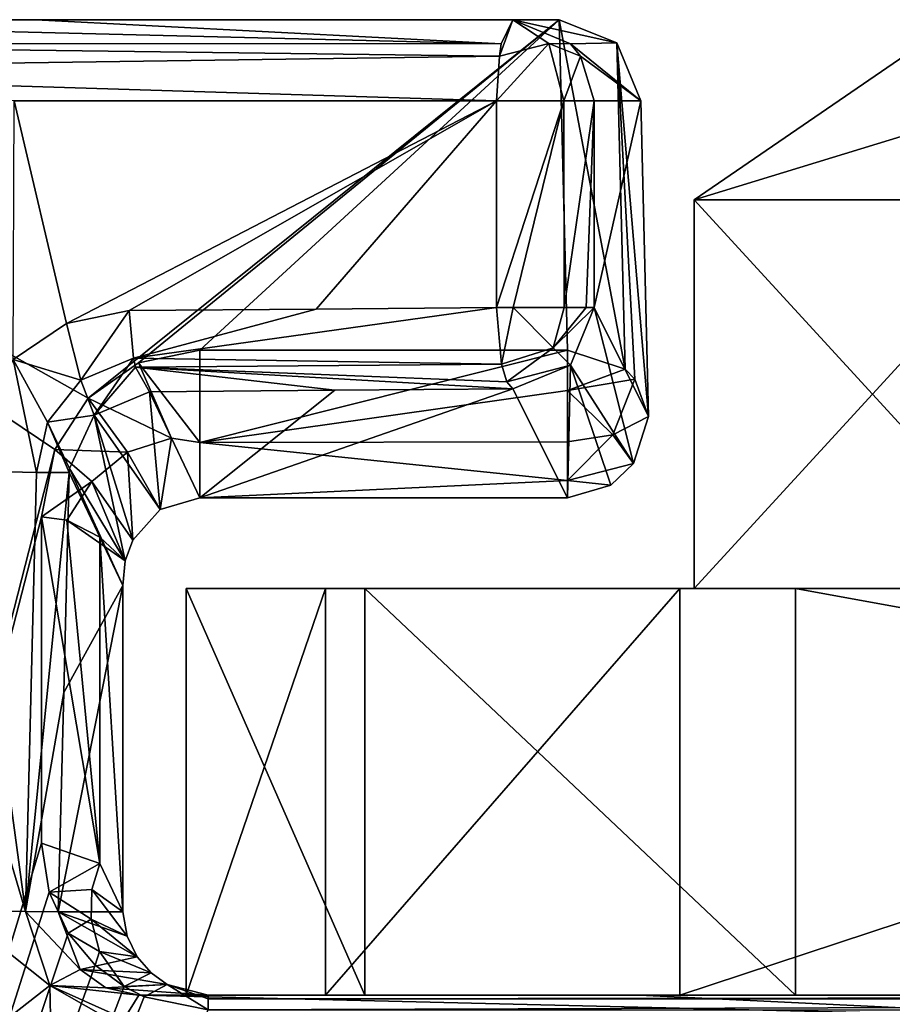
# Model space of a CAD drawing. Header units: millimetres. Extents: x -18.9 to 18.9, y -8.8 to 59.9.
# Tile 445 of 461: x -4.7 to -2.5, y 56.9 to 59.3. Entities that reach past the tile are written whole.
import ezdxf

# ---------------------------------------------------------------- set-up
doc = ezdxf.new("R2010")
doc.units = ezdxf.units.MM
doc.header["$LTSCALE"] = 65.185185
for name, color, linetype in [('1000', 7, 'CONTINUOUS'), ('1001', 7, 'CONTINUOUS'), ('1002', 7, 'CONTINUOUS'), ('1004', 7, 'CONTINUOUS'), ('1005', 7, 'CONTINUOUS'), ('1095', 7, 'CONTINUOUS'), ('1096', 7, 'CONTINUOUS'), ('1100', 7, 'CONTINUOUS'), ('1101', 7, 'CONTINUOUS'), ('1102', 7, 'CONTINUOUS'), ('1104', 7, 'CONTINUOUS'), ('1105', 7, 'CONTINUOUS'), ('1243', 7, 'CONTINUOUS'), ('1279', 7, 'CONTINUOUS'), ('1280', 7, 'CONTINUOUS'), ('833', 7, 'CONTINUOUS'), ('834', 7, 'CONTINUOUS'), ('862', 7, 'CONTINUOUS'), ('865', 7, 'CONTINUOUS'), ('867', 7, 'CONTINUOUS'), ('870', 7, 'CONTINUOUS'), ('906', 7, 'CONTINUOUS'), ('908', 7, 'CONTINUOUS'), ('940', 7, 'CONTINUOUS'), ('978', 7, 'CONTINUOUS'), ('979', 7, 'CONTINUOUS'), ('981', 7, 'CONTINUOUS'), ('982', 7, 'CONTINUOUS'), ('983', 7, 'CONTINUOUS'), ('989', 7, 'CONTINUOUS'), ('990', 7, 'CONTINUOUS'), ('991', 7, 'CONTINUOUS'), ('992', 7, 'CONTINUOUS'), ('993', 7, 'CONTINUOUS'), ('994', 7, 'CONTINUOUS'), ('996', 7, 'CONTINUOUS'), ('997', 7, 'CONTINUOUS')]:
    doc.layers.add(name, color=color, linetype=linetype)

msp = doc.modelspace()

# ---------------------------------------------------------------- linework, layer by layer
at = {"layer": '1000', "color": 7, "linetype": 'Continuous'}
for points in [[(-3.3118, 58.4872, -2.1808), (-3.3118, 58.3879, -2.1062), (-3.1697, 58.4398, -2.2165), (-3.3118, 58.4872, -2.1808)], [(-3.3118, 58.3879, -2.1062), (-3.1453, 58.4154, -2.234), (-3.1697, 58.4398, -2.2165), (-3.3118, 58.3879, -2.1062)], [(-3.1453, 58.4154, -2.234), (-3.3118, 58.3879, -2.1062), (-3.1996, 58.2785, -2.1362), (-3.1453, 58.4154, -2.234)], [(-3.1119, 58.3234, -2.299), (-3.1453, 58.4154, -2.234), (-3.1996, 58.2785, -2.1362), (-3.1119, 58.3234, -2.299)], [(-3.3118, 58.3879, -2.1062), (-3.3118, 58.2612, -2.1055), (-3.1996, 58.2785, -2.1362), (-3.3118, 58.3879, -2.1062)], [(-3.1488, 58.2077, -2.3024), (-3.1119, 58.3234, -2.299), (-3.1996, 58.2785, -2.1362), (-3.1488, 58.2077, -2.3024)], [(-3.3118, 58.2612, -2.1055), (-3.3118, 58.1663, -2.1718), (-3.1996, 58.2785, -2.1362), (-3.3118, 58.2612, -2.1055)], [(-3.3118, 58.1663, -2.1718), (-3.1488, 58.2077, -2.3024), (-3.1996, 58.2785, -2.1362), (-3.3118, 58.1663, -2.1718)], [(-3.3118, 58.1663, -2.1718), (-3.205, 58.1545, -2.3033), (-3.1488, 58.2077, -2.3024), (-3.3118, 58.1663, -2.1718)], [(-3.3118, 58.1663, -2.1718), (-3.3118, 58.1235, -2.3025), (-3.205, 58.1545, -2.3033), (-3.3118, 58.1663, -2.1718)]]:
    msp.add_3dface(points, dxfattribs=at)
at = {"layer": '1001', "color": 7, "linetype": 'Continuous'}
for points in [[(-4.2162, 58.4872, -2.1808), (-4.3677, 58.4556, -2.1356), (-4.2162, 58.2599, -2.1059), (-4.2162, 58.4872, -2.1808)], [(-4.3677, 58.4556, -2.1356), (-4.4911, 58.3691, -2.0122), (-4.2866, 58.2701, -2.0615), (-4.3677, 58.4556, -2.1356)], [(-4.2162, 58.2599, -2.1059), (-4.3677, 58.4556, -2.1356), (-4.2866, 58.2701, -2.0615), (-4.2162, 58.2599, -2.1059)], [(-4.4911, 58.3691, -2.0122), (-4.5736, 58.2423, -1.831), (-4.3948, 58.2358, -1.9341), (-4.4911, 58.3691, -2.0122)], [(-4.2866, 58.2701, -2.0615), (-4.4911, 58.3691, -2.0122), (-4.3948, 58.2358, -1.9341), (-4.2866, 58.2701, -2.0615)], [(-4.3141, 58.0944, -2.224), (-4.2866, 58.2701, -2.0615), (-4.3948, 58.2358, -1.9341), (-4.3141, 58.0944, -2.224)], [(-4.3141, 58.0944, -2.224), (-4.2162, 58.1235, -2.3025), (-4.2866, 58.2701, -2.0615), (-4.3141, 58.0944, -2.224)], [(-4.2162, 58.1235, -2.3025), (-4.2162, 58.2599, -2.1059), (-4.2866, 58.2701, -2.0615), (-4.2162, 58.1235, -2.3025)], [(-4.5736, 58.2423, -1.831), (-4.6062, 58.0767, -1.5946), (-4.4827, 58.164, -1.7737), (-4.5736, 58.2423, -1.831)], [(-4.3948, 58.2358, -1.9341), (-4.5736, 58.2423, -1.831), (-4.4827, 58.164, -1.7737), (-4.3948, 58.2358, -1.9341)], [(-4.3812, 58.0193, -2.0186), (-4.3948, 58.2358, -1.9341), (-4.4827, 58.164, -1.7737), (-4.3812, 58.0193, -2.0186)], [(-4.3812, 58.0193, -2.0186), (-4.3141, 58.0944, -2.224), (-4.3948, 58.2358, -1.9341), (-4.3812, 58.0193, -2.0186)], [(-4.6062, 58.0767, -1.5946), (-4.5436, 58.0685, -1.6003), (-4.4827, 58.164, -1.7737), (-4.6062, 58.0767, -1.5946)], [(-4.5436, 58.0685, -1.6003), (-4.4, 57.9682, -1.8784), (-4.4827, 58.164, -1.7737), (-4.5436, 58.0685, -1.6003)], [(-4.4, 57.9682, -1.8784), (-4.3812, 58.0193, -2.0186), (-4.4827, 58.164, -1.7737), (-4.4, 57.9682, -1.8784)], [(-4.4, 57.9682, -1.8784), (-4.5436, 58.0685, -1.6003), (-4.4626, 58.027, -1.6294), (-4.4, 57.9682, -1.8784)], [(-4.4063, 57.9079, -1.7128), (-4.4, 57.9682, -1.8784), (-4.4626, 58.027, -1.6294), (-4.4063, 57.9079, -1.7128)]]:
    msp.add_3dface(points, dxfattribs=at)
at = {"layer": '1002', "color": 7, "linetype": 'Continuous'}
for points in [[(-3.4458, 59.3, -9.9708), (-3.479, 59.2102, -10.1344), (-3.4743, 59.2406, -10.1101), (-3.4458, 59.3, -9.9708)], [(-3.479, 59.2102, -10.1344), (-3.4458, 59.3, -9.9708), (-3.3573, 59.2414, -10.0811), (-3.479, 59.2102, -10.1344)], [(-3.4458, 59.3, -9.9708), (-3.3037, 59.2406, -9.9733), (-3.3573, 59.2414, -10.0811), (-3.4458, 59.3, -9.9708)], [(-3.4859, 59.1, -10.1667), (-3.479, 59.2102, -10.1344), (-3.3573, 59.2414, -10.0811), (-3.4859, 59.1, -10.1667)], [(-3.3207, 59.1, -10.1268), (-3.4859, 59.1, -10.1667), (-3.3573, 59.2414, -10.0811), (-3.3207, 59.1, -10.1268)], [(-3.3037, 59.2406, -9.9733), (-3.2792, 59.2105, -9.9737), (-3.3573, 59.2414, -10.0811), (-3.3037, 59.2406, -9.9733)], [(-3.2792, 59.2105, -9.9737), (-3.3207, 59.1, -10.1268), (-3.3573, 59.2414, -10.0811), (-3.2792, 59.2105, -9.9737)], [(-3.2792, 59.2105, -9.9737), (-3.2458, 59.1, -9.9743), (-3.3207, 59.1, -10.1268), (-3.2792, 59.2105, -9.9737)]]:
    msp.add_3dface(points, dxfattribs=at)
at = {"layer": '1004', "color": 7, "linetype": 'Continuous'}
for points in [[(-4.545, 58.5521, -9.9154), (-4.3905, 58.5842, -9.9565), (-4.509, 58.4127, -9.87), (-4.545, 58.5521, -9.9154)], [(-4.3905, 58.5842, -9.9565), (-4.38, 58.4674, -9.9203), (-4.509, 58.4127, -9.87), (-4.3905, 58.5842, -9.9565)], [(-4.6757, 58.4638, -9.8795), (-4.545, 58.5521, -9.9154), (-4.509, 58.4127, -9.87), (-4.6757, 58.4638, -9.8795)], [(-4.793, 58.1903, -9.8463), (-4.6757, 58.4638, -9.8795), (-4.6186, 58.1862, -9.8145), (-4.793, 58.1903, -9.8463)], [(-4.6186, 58.1862, -9.8145), (-4.6757, 58.4638, -9.8795), (-4.5916, 58.3093, -9.8313), (-4.6186, 58.1862, -9.8145)], [(-4.5916, 58.3093, -9.8313), (-4.6757, 58.4638, -9.8795), (-4.509, 58.4127, -9.87), (-4.5916, 58.3093, -9.8313)], [(-4.38, 58.4674, -9.9203), (-4.4766, 58.3267, -9.6963), (-4.509, 58.4127, -9.87), (-4.38, 58.4674, -9.9203)], [(-4.38, 58.4674, -9.9203), (-4.3751, 58.4452, -9.9024), (-4.4766, 58.3267, -9.6963), (-4.38, 58.4674, -9.9203)], [(-4.3751, 58.4452, -9.9024), (-4.34, 58.3843, -9.7699), (-4.4766, 58.3267, -9.6963), (-4.3751, 58.4452, -9.9024)], [(-4.4766, 58.3267, -9.6963), (-4.5916, 58.3093, -9.8313), (-4.509, 58.4127, -9.87), (-4.4766, 58.3267, -9.6963)], [(-4.4766, 58.3267, -9.6963), (-4.5375, 58.1956, -9.6572), (-4.5916, 58.3093, -9.8313), (-4.4766, 58.3267, -9.6963)], [(-4.538, 58.1854, -9.6576), (-4.6186, 58.1862, -9.8145), (-4.5916, 58.3093, -9.8313), (-4.538, 58.1854, -9.6576)], [(-4.5375, 58.1956, -9.6572), (-4.538, 58.1854, -9.6576), (-4.5916, 58.3093, -9.8313), (-4.5375, 58.1956, -9.6572)]]:
    msp.add_3dface(points, dxfattribs=at)
at = {"layer": '1005', "color": 7, "linetype": 'Continuous'}
for points in [[(-3.4859, 58.5914, -10.1667), (-3.4451, 58.5914, -10.1708), (-3.4737, 58.4525, -10.1119), (-3.4859, 58.5914, -10.1667)], [(-3.4737, 58.4525, -10.1119), (-3.4451, 58.5914, -10.1708), (-3.3471, 58.4924, -10.1138), (-3.4737, 58.4525, -10.1119)], [(-3.4451, 58.5914, -10.1708), (-3.3198, 58.5914, -10.1261), (-3.3471, 58.4924, -10.1138), (-3.4451, 58.5914, -10.1708)], [(-3.2458, 58.5914, -9.9743), (-3.3044, 58.4501, -9.9782), (-3.3471, 58.4924, -10.1138), (-3.2458, 58.5914, -9.9743)], [(-3.2656, 58.5914, -10.0575), (-3.2458, 58.5914, -9.9743), (-3.3471, 58.4924, -10.1138), (-3.2656, 58.5914, -10.0575)], [(-3.3198, 58.5914, -10.1261), (-3.2656, 58.5914, -10.0575), (-3.3471, 58.4924, -10.1138), (-3.3198, 58.5914, -10.1261)], [(-3.4608, 58.4087, -10.0507), (-3.4737, 58.4525, -10.1119), (-3.3471, 58.4924, -10.1138), (-3.4608, 58.4087, -10.0507)], [(-3.3044, 58.4501, -9.9782), (-3.4608, 58.4087, -10.0507), (-3.3471, 58.4924, -10.1138), (-3.3044, 58.4501, -9.9782)], [(-3.3044, 58.4501, -9.9782), (-3.4458, 58.3916, -9.9778), (-3.4608, 58.4087, -10.0507), (-3.3044, 58.4501, -9.9782)]]:
    msp.add_3dface(points, dxfattribs=at)
at = {"layer": '1095', "color": 7, "linetype": 'Continuous'}
for points in [[(-0.8, 56.9, -9.5106), (-1.6, 56.9, -8.125), (-4.25, 56.9, -10.1366), (-0.8, 56.9, -9.5106)], [(-1.6, 56.9, -8.125), (-0.8, 56.9, -6.7394), (-4.25, 56.9, -10.1366), (-1.6, 56.9, -8.125)], [(0.8, 56.9, -9.5106), (-0.8, 56.9, -9.5106), (-4.25, 56.9, -10.1366), (0.8, 56.9, -9.5106)], [(0.8, 56.9, -9.5106), (-4.25, 56.9, -10.1366), (4.25, 56.9, -10.1366), (0.8, 56.9, -9.5106)], [(-4.25, 56.9, -10.1366), (-0.8, 56.9, -6.7394), (4.25, 56.9, 0.375), (-4.25, 56.9, -10.1366)], [(-4.25, 56.9, -10.1366), (-3.9069, 56.9, -11.0914), (4.25, 56.9, -10.1366), (-4.25, 56.9, -10.1366)], [(-4.25, 56.9, 0.375), (-4.25, 56.9, -10.1366), (4.25, 56.9, 0.375), (-4.25, 56.9, 0.375)], [(-3.8106, 56.9, 1.4356), (-4.25, 56.9, 0.375), (3.8106, 56.9, 1.4356), (-3.8106, 56.9, 1.4356)], [(3.8106, 56.9, 1.4356), (-4.25, 56.9, 0.375), (4.25, 56.9, 0.375), (3.8106, 56.9, 1.4356)], [(-3.9069, 56.9, -11.0914), (-3.0345, 56.9, -11.6094), (3.9069, 56.9, -11.0914), (-3.9069, 56.9, -11.0914)], [(4.25, 56.9, -10.1366), (-3.9069, 56.9, -11.0914), (3.9069, 56.9, -11.0914), (4.25, 56.9, -10.1366)], [(-2.75, 56.9, 1.875), (-3.8106, 56.9, 1.4356), (2.75, 56.9, 1.875), (-2.75, 56.9, 1.875)], [(2.75, 56.9, 1.875), (-3.8106, 56.9, 1.4356), (3.8106, 56.9, 1.4356), (2.75, 56.9, 1.875)], [(0, 56.9, -11.8998), (3.0345, 56.9, -11.6094), (-3.0345, 56.9, -11.6094), (0, 56.9, -11.8998)], [(-3.0345, 56.9, -11.6094), (3.0345, 56.9, -11.6094), (3.9069, 56.9, -11.0914), (-3.0345, 56.9, -11.6094)]]:
    msp.add_3dface(points, dxfattribs=at)
at = {"layer": '1096', "color": 7, "linetype": 'Continuous'}
for points in [[(-0.8, 57.9, -6.7394), (-1.6, 57.9, -8.125), (-4.25, 57.9, 0.375), (-0.8, 57.9, -6.7394)], [(-1.6, 57.9, -8.125), (-0.8, 57.9, -9.5106), (-4.25, 57.9, -10.1366), (-1.6, 57.9, -8.125)], [(-4.25, 57.9, 0.375), (-1.6, 57.9, -8.125), (-4.25, 57.9, -10.1366), (-4.25, 57.9, 0.375)], [(0.8, 57.9, -6.7394), (-0.8, 57.9, -6.7394), (-4.25, 57.9, 0.375), (0.8, 57.9, -6.7394)], [(4.25, 57.9, -10.1366), (0.8, 57.9, -6.7394), (-4.25, 57.9, 0.375), (4.25, 57.9, -10.1366)], [(-0.8, 57.9, -9.5106), (4.25, 57.9, -10.1366), (-4.25, 57.9, -10.1366), (-0.8, 57.9, -9.5106)], [(4.25, 57.9, 0.375), (4.25, 57.9, -10.1366), (-4.25, 57.9, 0.375), (4.25, 57.9, 0.375)], [(-4.25, 57.9, -10.1366), (4.25, 57.9, -10.1366), (3.9069, 57.9, -11.0914), (-4.25, 57.9, -10.1366)], [(-3.8106, 57.9, 1.4356), (4.25, 57.9, 0.375), (-4.25, 57.9, 0.375), (-3.8106, 57.9, 1.4356)], [(-3.9069, 57.9, -11.0914), (-4.25, 57.9, -10.1366), (3.9069, 57.9, -11.0914), (-3.9069, 57.9, -11.0914)], [(-3.0345, 57.9, -11.6094), (-3.9069, 57.9, -11.0914), (3.0345, 57.9, -11.6094), (-3.0345, 57.9, -11.6094)], [(3.0345, 57.9, -11.6094), (-3.9069, 57.9, -11.0914), (3.9069, 57.9, -11.0914), (3.0345, 57.9, -11.6094)], [(3.8106, 57.9, 1.4356), (4.25, 57.9, 0.375), (-3.8106, 57.9, 1.4356), (3.8106, 57.9, 1.4356)], [(-2.75, 57.9, 1.875), (3.8106, 57.9, 1.4356), (-3.8106, 57.9, 1.4356), (-2.75, 57.9, 1.875)], [(0, 57.9, -11.8998), (-3.0345, 57.9, -11.6094), (3.0345, 57.9, -11.6094), (0, 57.9, -11.8998)], [(2.75, 57.9, 1.875), (3.8106, 57.9, 1.4356), (-2.75, 57.9, 1.875), (2.75, 57.9, 1.875)]]:
    msp.add_3dface(points, dxfattribs=at)
at = {"layer": '1100', "color": 7, "linetype": 'Continuous'}
for points in [[(-4.25, 56.9, -10.1366), (-4.25, 56.9, 0.375), (-4.25, 57.9, -10.1366), (-4.25, 56.9, -10.1366)], [(-4.25, 56.9, 0.375), (-4.25, 57.9, 0.375), (-4.25, 57.9, -10.1366), (-4.25, 56.9, 0.375)]]:
    msp.add_3dface(points, dxfattribs=at)
at = {"layer": '1101', "color": 7, "linetype": 'Continuous'}
for points in [[(-2.75, 56.9, 1.875), (2.75, 56.9, 1.875), (-2.75, 57.9, 1.875), (-2.75, 56.9, 1.875)], [(2.75, 56.9, 1.875), (2.75, 57.9, 1.875), (-2.75, 57.9, 1.875), (2.75, 56.9, 1.875)]]:
    msp.add_3dface(points, dxfattribs=at)
at = {"layer": '1102', "color": 7, "linetype": 'Continuous'}
for points in [[(0, 56.9, -11.8998), (-3.0345, 56.9, -11.6094), (0, 57.9, -11.8998), (0, 56.9, -11.8998)], [(-3.0345, 56.9, -11.6094), (-3.0345, 57.9, -11.6094), (0, 57.9, -11.8998), (-3.0345, 56.9, -11.6094)]]:
    msp.add_3dface(points, dxfattribs=at)
at = {"layer": '1104', "color": 7, "linetype": 'Continuous'}
for points in [[(-3.9069, 56.9, -11.0914), (-4.25, 56.9, -10.1366), (-3.9069, 57.9, -11.0914), (-3.9069, 56.9, -11.0914)], [(-4.25, 56.9, -10.1366), (-4.25, 57.9, -10.1366), (-3.9069, 57.9, -11.0914), (-4.25, 56.9, -10.1366)], [(-3.0345, 56.9, -11.6094), (-3.9069, 56.9, -11.0914), (-3.0345, 57.9, -11.6094), (-3.0345, 56.9, -11.6094)], [(-3.9069, 56.9, -11.0914), (-3.9069, 57.9, -11.0914), (-3.0345, 57.9, -11.6094), (-3.9069, 56.9, -11.0914)]]:
    msp.add_3dface(points, dxfattribs=at)
at = {"layer": '1105', "color": 7, "linetype": 'Continuous'}
for points in [[(-4.25, 56.9, 0.375), (-3.8106, 56.9, 1.4356), (-4.25, 57.9, 0.375), (-4.25, 56.9, 0.375)], [(-3.8106, 56.9, 1.4356), (-3.8106, 57.9, 1.4356), (-4.25, 57.9, 0.375), (-3.8106, 56.9, 1.4356)], [(-3.8106, 56.9, 1.4356), (-2.75, 56.9, 1.875), (-3.8106, 57.9, 1.4356), (-3.8106, 56.9, 1.4356)], [(-2.75, 56.9, 1.875), (-2.75, 57.9, 1.875), (-3.8106, 57.9, 1.4356), (-2.75, 56.9, 1.875)]]:
    msp.add_3dface(points, dxfattribs=at)
at = {"layer": '1243', "color": 7, "linetype": 'Continuous'}
msp.add_3dface([(-3, 57.9, -8.125), (-2.1213, 57.9, -10.2463), (-2.1213, 57.9, -6.0037), (-3, 57.9, -8.125)], dxfattribs=at)
at = {"layer": '1279', "color": 7, "linetype": 'Continuous'}
for points in [[(-2.45, 59.2333, -8.125), (-1.7688, 59.2333, -9.8203), (-3, 58.8568, -8.125), (-2.45, 59.2333, -8.125)], [(-2.1213, 58.8568, -6.0037), (-2.45, 59.2333, -8.125), (-3, 58.8568, -8.125), (-2.1213, 58.8568, -6.0037)], [(-3, 58.8568, -8.125), (-1.7688, 59.2333, -9.8203), (-2.1213, 58.8568, -10.2463), (-3, 58.8568, -8.125)]]:
    msp.add_3dface(points, dxfattribs=at)
at = {"layer": '1280', "color": 7, "linetype": 'Continuous'}
for points in [[(-2.1213, 57.9, -10.2463), (-3, 57.9, -8.125), (-2.1213, 58.8568, -10.2463), (-2.1213, 57.9, -10.2463)], [(-3, 57.9, -8.125), (-2.1213, 57.9, -6.0037), (-3, 58.8568, -8.125), (-3, 57.9, -8.125)], [(-3, 57.9, -8.125), (-3, 58.8568, -8.125), (-2.1213, 58.8568, -10.2463), (-3, 57.9, -8.125)], [(-2.1213, 57.9, -6.0037), (-2.1213, 58.8568, -6.0037), (-3, 58.8568, -8.125), (-2.1213, 57.9, -6.0037)]]:
    msp.add_3dface(points, dxfattribs=at)
at = {"layer": '833', "color": 7, "linetype": 'Continuous'}
for points in [[(-4.3667, 56.9, -9.756), (-4.196, 56.9, 0.023), (-3.1341, 56.9, -10.0316), (-4.3667, 56.9, -9.756)], [(-3.1341, 56.9, -10.0316), (-4.196, 56.9, 0.023), (-1.7497, 56.9, -1.989), (-3.1341, 56.9, -10.0316)], [(-1.7497, 56.9, -1.989), (-4.196, 56.9, 0.023), (-1.2284, 56.9, -0.7732), (-1.7497, 56.9, -1.989)], [(-1.2284, 56.9, -0.7732), (-4.196, 56.9, 0.023), (0, 56.9, -0.2696), (-1.2284, 56.9, -0.7732)], [(0, 56.9, -0.2696), (-4.196, 56.9, 0.023), (4.196, 56.9, 0.023), (0, 56.9, -0.2696)], [(-1.8933, 56.9, -10.215), (-3.1341, 56.9, -10.0316), (-1.7497, 56.9, -1.989), (-1.8933, 56.9, -10.215)]]:
    msp.add_3dface(points, dxfattribs=at)
at = {"layer": '834', "color": 7, "linetype": 'Continuous'}
for points in [[(-6.1449, 59.3, -3.3415), (-5.9491, 52.8673, 5.8452), (-4.5736, 58.2423, -1.831), (-6.1449, 59.3, -3.3415)], [(-3.3321, 59.3, -3.3415), (-6.1449, 59.3, -3.3415), (-4.4911, 58.3691, -2.0122), (-3.3321, 59.3, -3.3415)], [(-4.4911, 58.3691, -2.0122), (-6.1449, 59.3, -3.3415), (-4.5736, 58.2423, -1.831), (-4.4911, 58.3691, -2.0122)], [(-4.3677, 58.4556, -2.1356), (-3.3321, 59.3, -3.3415), (-4.4911, 58.3691, -2.0122), (-4.3677, 58.4556, -2.1356)], [(-4.2162, 58.4872, -2.1808), (-3.3321, 59.3, -3.3415), (-4.3677, 58.4556, -2.1356), (-4.2162, 58.4872, -2.1808)], [(-3.3118, 58.4872, -2.1808), (-3.3321, 59.3, -3.3415), (-4.2162, 58.4872, -2.1808), (-3.3118, 58.4872, -2.1808)], [(-4.5736, 58.2423, -1.831), (-5.9491, 52.8673, 5.8452), (-4.6062, 58.0767, -1.5946), (-4.5736, 58.2423, -1.831)], [(-4.6062, 58.0767, -1.5946), (-5.9491, 52.8673, 5.8452), (-4.6062, 57.2738, -0.4478), (-4.6062, 58.0767, -1.5946)], [(-4.6062, 57.2738, -0.4478), (-5.9491, 52.8673, 5.8452), (-4.5876, 57.153, -0.2754), (-4.6062, 57.2738, -0.4478)], [(-4.5876, 57.153, -0.2754), (-5.9491, 52.8673, 5.8452), (-4.5403, 57.0522, -0.1315), (-4.5876, 57.153, -0.2754)], [(-4.5403, 57.0522, -0.1315), (-5.9491, 52.8673, 5.8452), (-4.474, 56.9735, -0.019), (-4.5403, 57.0522, -0.1315)], [(-4.474, 56.9735, -0.019), (-5.9491, 52.8673, 5.8452), (-4.4031, 56.9207, 0.0564), (-4.474, 56.9735, -0.019)], [(-4.4031, 56.9207, 0.0564), (-5.9491, 52.8673, 5.8452), (-4.3535, 56.8957, 0.0922), (-4.4031, 56.9207, 0.0564)], [(-5.9491, 52.8673, 5.8452), (-4.196, 56.8638, 0.1377), (-4.3535, 56.8957, 0.0922), (-5.9491, 52.8673, 5.8452)]]:
    msp.add_3dface(points, dxfattribs=at)
at = {"layer": '862', "color": 7, "linetype": 'Continuous'}
for points in [[(-4.545, 58.5521, -9.9154), (-4.6757, 58.4638, -9.8795), (-4.6739, 59.1, -9.88), (-4.545, 58.5521, -9.9154)], [(-3.4859, 59.1, -10.1667), (-4.545, 58.5521, -9.9154), (-4.6739, 59.1, -9.88), (-3.4859, 59.1, -10.1667)], [(-4.3905, 58.5842, -9.9565), (-4.545, 58.5521, -9.9154), (-3.4859, 59.1, -10.1667), (-4.3905, 58.5842, -9.9565)], [(-3.9298, 58.5881, -10.0699), (-4.3905, 58.5842, -9.9565), (-3.4859, 59.1, -10.1667), (-3.9298, 58.5881, -10.0699)], [(-3.4859, 58.5914, -10.1667), (-3.9298, 58.5881, -10.0699), (-3.4859, 59.1, -10.1667), (-3.4859, 58.5914, -10.1667)]]:
    msp.add_3dface(points, dxfattribs=at)
at = {"layer": '865', "color": 7, "linetype": 'Continuous'}
for points in [[(-4.4026, 56.8414, -9.8927), (-4.3667, 56.9, -9.756), (-1.909, 56.8407, -10.3562), (-4.4026, 56.8414, -9.8927)], [(-4.3667, 56.9, -9.756), (-3.1341, 56.9, -10.0316), (-1.909, 56.8407, -10.3562), (-4.3667, 56.9, -9.756)], [(-3.1341, 56.9, -10.0316), (-1.8933, 56.9, -10.215), (-1.909, 56.8407, -10.3562), (-3.1341, 56.9, -10.0316)]]:
    msp.add_3dface(points, dxfattribs=at)
at = {"layer": '867', "color": 7, "linetype": 'Continuous'}
for points in [[(-6.1449, 59.3, -3.3415), (-3.3321, 59.3, -3.3415), (-5.8703, 59.3, -9.2867), (-6.1449, 59.3, -3.3415)], [(-5.8703, 59.3, -9.2867), (-3.3321, 59.3, -3.3415), (-4.6203, 59.3, -9.6874), (-5.8703, 59.3, -9.2867)], [(-3.3321, 59.3, -3.3415), (-3.4458, 59.3, -9.9708), (-4.6203, 59.3, -9.6874), (-3.3321, 59.3, -3.3415)]]:
    msp.add_3dface(points, dxfattribs=at)
at = {"layer": '870', "color": 7, "linetype": 'Continuous'}
for points in [[(-5.9187, 59.2411, -9.4199), (-5.8703, 59.3, -9.2867), (-3.4743, 59.2406, -10.1101), (-5.9187, 59.2411, -9.4199)], [(-5.8703, 59.3, -9.2867), (-4.6203, 59.3, -9.6874), (-3.4743, 59.2406, -10.1101), (-5.8703, 59.3, -9.2867)], [(-4.6203, 59.3, -9.6874), (-3.4458, 59.3, -9.9708), (-3.4743, 59.2406, -10.1101), (-4.6203, 59.3, -9.6874)], [(-5.9334, 59.176, -9.4606), (-5.9187, 59.2411, -9.4199), (-3.479, 59.2102, -10.1344), (-5.9334, 59.176, -9.4606)], [(-3.479, 59.2102, -10.1344), (-5.9187, 59.2411, -9.4199), (-3.4743, 59.2406, -10.1101), (-3.479, 59.2102, -10.1344)], [(-3.4859, 59.1, -10.1667), (-5.9334, 59.176, -9.4606), (-3.479, 59.2102, -10.1344), (-3.4859, 59.1, -10.1667)], [(-3.4859, 59.1, -10.1667), (-4.6739, 59.1, -9.88), (-5.9334, 59.176, -9.4606), (-3.4859, 59.1, -10.1667)]]:
    msp.add_3dface(points, dxfattribs=at)
at = {"layer": '906', "color": 7, "linetype": 'Continuous'}
for points in [[(4.196, 56.9, 0.023), (-4.196, 56.9, 0.023), (-4.196, 56.8907, 0.0831), (4.196, 56.9, 0.023)], [(4.196, 56.9, 0.023), (-4.196, 56.8907, 0.0831), (4.196, 56.8907, 0.0831), (4.196, 56.9, 0.023)], [(-4.196, 56.8638, 0.1377), (4.196, 56.8638, 0.1377), (4.196, 56.8907, 0.0831), (-4.196, 56.8638, 0.1377)], [(-4.196, 56.8907, 0.0831), (-4.196, 56.8638, 0.1377), (4.196, 56.8907, 0.0831), (-4.196, 56.8907, 0.0831)]]:
    msp.add_3dface(points, dxfattribs=at)
at = {"layer": '908', "color": 7, "linetype": 'Continuous'}
for points in [[(-4.2162, 58.1235, -2.3025), (-4.34, 58.3843, -9.7699), (-3.8844, 58.3882, -9.8821), (-4.2162, 58.1235, -2.3025)], [(-3.3118, 58.1235, -2.3025), (-4.2162, 58.1235, -2.3025), (-3.4458, 58.3916, -9.9778), (-3.3118, 58.1235, -2.3025)], [(-3.4458, 58.3916, -9.9778), (-4.2162, 58.1235, -2.3025), (-3.8844, 58.3882, -9.8821), (-3.4458, 58.3916, -9.9778)]]:
    msp.add_3dface(points, dxfattribs=at)
at = {"layer": '940', "color": 7, "linetype": 'Continuous'}
for points in [[(-4.3905, 58.5842, -9.9565), (-3.9298, 58.5881, -10.0699), (-4.38, 58.4674, -9.9203), (-4.3905, 58.5842, -9.9565)], [(-3.9298, 58.5881, -10.0699), (-3.4859, 58.5914, -10.1667), (-4.38, 58.4674, -9.9203), (-3.9298, 58.5881, -10.0699)], [(-4.38, 58.4674, -9.9203), (-3.4859, 58.5914, -10.1667), (-3.4737, 58.4525, -10.1119), (-4.38, 58.4674, -9.9203)], [(-4.3751, 58.4452, -9.9024), (-4.38, 58.4674, -9.9203), (-3.4737, 58.4525, -10.1119), (-4.3751, 58.4452, -9.9024)], [(-3.4608, 58.4087, -10.0507), (-4.3751, 58.4452, -9.9024), (-3.4737, 58.4525, -10.1119), (-3.4608, 58.4087, -10.0507)], [(-3.8844, 58.3882, -9.8821), (-4.34, 58.3843, -9.7699), (-4.3751, 58.4452, -9.9024), (-3.8844, 58.3882, -9.8821)], [(-3.4458, 58.3916, -9.9778), (-3.8844, 58.3882, -9.8821), (-4.3751, 58.4452, -9.9024), (-3.4458, 58.3916, -9.9778)], [(-3.4458, 58.3916, -9.9778), (-4.3751, 58.4452, -9.9024), (-3.4608, 58.4087, -10.0507), (-3.4458, 58.3916, -9.9778)]]:
    msp.add_3dface(points, dxfattribs=at)
at = {"layer": '978', "color": 7, "linetype": 'Continuous'}
for points in [[(-4.538, 58.1854, -9.6576), (-4.4063, 57.9079, -1.7128), (-4.5514, 57.6446, -9.6537), (-4.538, 58.1854, -9.6576)], [(-4.5514, 57.6446, -9.6537), (-4.4063, 57.9079, -1.7128), (-4.5648, 57.1049, -9.6499), (-4.5514, 57.6446, -9.6537)], [(-4.5648, 57.1049, -9.6499), (-4.4063, 57.9079, -1.7128), (-4.4063, 57.1049, -0.566), (-4.5648, 57.1049, -9.6499)]]:
    msp.add_3dface(points, dxfattribs=at)
at = {"layer": '979', "color": 7, "linetype": 'Continuous'}
for points in [[(-3.1119, 58.3234, -2.299), (-3.2458, 58.5914, -9.9743), (-3.1312, 59.1, -3.4081), (-3.1119, 58.3234, -2.299)], [(-3.1312, 59.1, -3.4081), (-3.2458, 58.5914, -9.9743), (-3.2458, 59.1, -9.9743), (-3.1312, 59.1, -3.4081)]]:
    msp.add_3dface(points, dxfattribs=at)
at = {"layer": '981', "color": 7, "linetype": 'Continuous'}
for points in [[(-4.5648, 57.1049, -9.6499), (-4.4063, 57.1049, -0.566), (-4.3955, 57.0446, -0.3934), (-4.5648, 57.1049, -9.6499)], [(-4.5113, 56.9632, -9.6795), (-4.5648, 57.1049, -9.6499), (-4.3705, 56.9942, -0.2491), (-4.5113, 56.9632, -9.6795)], [(-4.3705, 56.9942, -0.2491), (-4.5648, 57.1049, -9.6499), (-4.3955, 57.0446, -0.3934), (-4.3705, 56.9942, -0.2491)], [(-4.3364, 56.9548, -0.1361), (-4.5113, 56.9632, -9.6795), (-4.3705, 56.9942, -0.2491), (-4.3364, 56.9548, -0.1361)], [(-4.4476, 56.9174, -9.714), (-4.5113, 56.9632, -9.6795), (-4.2966, 56.9263, -0.054), (-4.4476, 56.9174, -9.714)], [(-4.2966, 56.9263, -0.054), (-4.5113, 56.9632, -9.6795), (-4.3364, 56.9548, -0.1361), (-4.2966, 56.9263, -0.054)], [(-4.196, 56.9, 0.023), (-4.4476, 56.9174, -9.714), (-4.2966, 56.9263, -0.054), (-4.196, 56.9, 0.023)], [(-4.196, 56.9, 0.023), (-4.3667, 56.9, -9.756), (-4.4476, 56.9174, -9.714), (-4.196, 56.9, 0.023)]]:
    msp.add_3dface(points, dxfattribs=at)
at = {"layer": '982', "color": 7, "linetype": 'Continuous'}
for points in [[(-4.7115, 56.8262, -9.8695), (-4.8201, 57.1099, -9.8385), (-4.5856, 56.9238, -9.8366), (-4.7115, 56.8262, -9.8695)], [(-4.8201, 57.1099, -9.8385), (-4.6459, 57.1058, -9.8072), (-4.5856, 56.9238, -9.8366), (-4.8201, 57.1099, -9.8385)], [(-4.5648, 57.1049, -9.6499), (-4.5113, 56.9632, -9.6795), (-4.6459, 57.1058, -9.8072), (-4.5648, 57.1049, -9.6499)], [(-4.6459, 57.1058, -9.8072), (-4.5113, 56.9632, -9.6795), (-4.5856, 56.9238, -9.8366), (-4.6459, 57.1058, -9.8072)], [(-4.5113, 56.9632, -9.6795), (-4.4476, 56.9174, -9.714), (-4.5856, 56.9238, -9.8366), (-4.5113, 56.9632, -9.6795)], [(-4.5816, 56.7347, -9.9055), (-4.7115, 56.8262, -9.8695), (-4.5856, 56.9238, -9.8366), (-4.5816, 56.7347, -9.9055)], [(-4.4476, 56.9174, -9.714), (-4.3667, 56.9, -9.756), (-4.5856, 56.9238, -9.8366), (-4.4476, 56.9174, -9.714)], [(-4.5856, 56.9238, -9.8366), (-4.3667, 56.9, -9.756), (-4.4026, 56.8414, -9.8927), (-4.5856, 56.9238, -9.8366)], [(-4.5816, 56.7347, -9.9055), (-4.5856, 56.9238, -9.8366), (-4.407, 56.8216, -9.9095), (-4.5816, 56.7347, -9.9055)], [(-4.407, 56.8216, -9.9095), (-4.5856, 56.9238, -9.8366), (-4.4026, 56.8414, -9.8927), (-4.407, 56.8216, -9.9095)]]:
    msp.add_3dface(points, dxfattribs=at)
at = {"layer": '983', "color": 7, "linetype": 'Continuous'}
for points in [[(-4.8066, 57.6496, -9.8424), (-4.793, 58.1903, -9.8463), (-4.6459, 57.1058, -9.8072), (-4.8066, 57.6496, -9.8424)], [(-4.793, 58.1903, -9.8463), (-4.6186, 58.1862, -9.8145), (-4.6459, 57.1058, -9.8072), (-4.793, 58.1903, -9.8463)], [(-4.6186, 58.1862, -9.8145), (-4.538, 58.1854, -9.6576), (-4.6459, 57.1058, -9.8072), (-4.6186, 58.1862, -9.8145)], [(-4.538, 58.1854, -9.6576), (-4.5514, 57.6446, -9.6537), (-4.6459, 57.1058, -9.8072), (-4.538, 58.1854, -9.6576)], [(-4.8201, 57.1099, -9.8385), (-4.8066, 57.6496, -9.8424), (-4.6459, 57.1058, -9.8072), (-4.8201, 57.1099, -9.8385)], [(-4.5514, 57.6446, -9.6537), (-4.5648, 57.1049, -9.6499), (-4.6459, 57.1058, -9.8072), (-4.5514, 57.6446, -9.6537)]]:
    msp.add_3dface(points, dxfattribs=at)
at = {"layer": '989', "color": 7, "linetype": 'Continuous'}
for points in [[(-3.4859, 58.5914, -10.1667), (-3.4859, 59.1, -10.1667), (-3.3207, 59.1, -10.1268), (-3.4859, 58.5914, -10.1667)], [(-3.4859, 58.5914, -10.1667), (-3.3207, 59.1, -10.1268), (-3.4451, 58.5914, -10.1708), (-3.4859, 58.5914, -10.1667)], [(-3.4451, 58.5914, -10.1708), (-3.3207, 59.1, -10.1268), (-3.3198, 58.5914, -10.1261), (-3.4451, 58.5914, -10.1708)], [(-3.3207, 59.1, -10.1268), (-3.2458, 59.1, -9.9743), (-3.3198, 58.5914, -10.1261), (-3.3207, 59.1, -10.1268)], [(-3.3198, 58.5914, -10.1261), (-3.2458, 59.1, -9.9743), (-3.2656, 58.5914, -10.0575), (-3.3198, 58.5914, -10.1261)], [(-3.2458, 59.1, -9.9743), (-3.2458, 58.5914, -9.9743), (-3.2656, 58.5914, -10.0575), (-3.2458, 59.1, -9.9743)]]:
    msp.add_3dface(points, dxfattribs=at)
at = {"layer": '990', "color": 7, "linetype": 'Continuous'}
for points in [[(-4.4766, 58.3267, -9.6963), (-4.34, 58.3843, -9.7699), (-4.3141, 58.0944, -2.224), (-4.4766, 58.3267, -9.6963)], [(-4.34, 58.3843, -9.7699), (-4.2162, 58.1235, -2.3025), (-4.3141, 58.0944, -2.224), (-4.34, 58.3843, -9.7699)], [(-4.5375, 58.1956, -9.6572), (-4.4766, 58.3267, -9.6963), (-4.4, 57.9682, -1.8784), (-4.5375, 58.1956, -9.6572)], [(-4.4, 57.9682, -1.8784), (-4.4766, 58.3267, -9.6963), (-4.3812, 58.0193, -2.0186), (-4.4, 57.9682, -1.8784)], [(-4.3812, 58.0193, -2.0186), (-4.4766, 58.3267, -9.6963), (-4.3141, 58.0944, -2.224), (-4.3812, 58.0193, -2.0186)], [(-4.5375, 58.1956, -9.6572), (-4.4063, 57.9079, -1.7128), (-4.538, 58.1854, -9.6576), (-4.5375, 58.1956, -9.6572)], [(-4.4063, 57.9079, -1.7128), (-4.5375, 58.1956, -9.6572), (-4.4, 57.9682, -1.8784), (-4.4063, 57.9079, -1.7128)]]:
    msp.add_3dface(points, dxfattribs=at)
at = {"layer": '991', "color": 7, "linetype": 'Continuous'}
for points in [[(-3.3118, 58.4872, -2.1808), (-4.2162, 58.4872, -2.1808), (-4.2162, 58.2599, -2.1059), (-3.3118, 58.4872, -2.1808)], [(-3.3118, 58.3879, -2.1062), (-3.3118, 58.4872, -2.1808), (-4.2162, 58.2599, -2.1059), (-3.3118, 58.3879, -2.1062)], [(-3.3118, 58.2612, -2.1055), (-3.3118, 58.3879, -2.1062), (-4.2162, 58.2599, -2.1059), (-3.3118, 58.2612, -2.1055)], [(-3.3118, 58.1663, -2.1718), (-3.3118, 58.2612, -2.1055), (-4.2162, 58.2599, -2.1059), (-3.3118, 58.1663, -2.1718)], [(-4.2162, 58.1235, -2.3025), (-3.3118, 58.1663, -2.1718), (-4.2162, 58.2599, -2.1059), (-4.2162, 58.1235, -2.3025)], [(-4.2162, 58.1235, -2.3025), (-3.3118, 58.1235, -2.3025), (-3.3118, 58.1663, -2.1718), (-4.2162, 58.1235, -2.3025)]]:
    msp.add_3dface(points, dxfattribs=at)
at = {"layer": '992', "color": 7, "linetype": 'Continuous'}
for points in [[(-3.3321, 59.3, -3.3415), (-3.3118, 58.4872, -2.1808), (-3.1697, 58.4398, -2.2165), (-3.3321, 59.3, -3.3415)], [(-3.3321, 59.3, -3.3415), (-3.1697, 58.4398, -2.2165), (-3.1903, 59.2427, -3.3621), (-3.3321, 59.3, -3.3415)], [(-3.1119, 58.3234, -2.299), (-3.1312, 59.1, -3.4081), (-3.1903, 59.2427, -3.3621), (-3.1119, 58.3234, -2.299)], [(-3.1453, 58.4154, -2.234), (-3.1119, 58.3234, -2.299), (-3.1903, 59.2427, -3.3621), (-3.1453, 58.4154, -2.234)], [(-3.1697, 58.4398, -2.2165), (-3.1453, 58.4154, -2.234), (-3.1903, 59.2427, -3.3621), (-3.1697, 58.4398, -2.2165)]]:
    msp.add_3dface(points, dxfattribs=at)
at = {"layer": '993', "color": 7, "linetype": 'Continuous'}
for points in [[(-3.4458, 59.3, -9.9708), (-3.3321, 59.3, -3.3415), (-3.1903, 59.2427, -3.3621), (-3.4458, 59.3, -9.9708)], [(-3.4458, 59.3, -9.9708), (-3.1903, 59.2427, -3.3621), (-3.3037, 59.2406, -9.9733), (-3.4458, 59.3, -9.9708)], [(-3.1903, 59.2427, -3.3621), (-3.1312, 59.1, -3.4081), (-3.3037, 59.2406, -9.9733), (-3.1903, 59.2427, -3.3621)], [(-3.3037, 59.2406, -9.9733), (-3.1312, 59.1, -3.4081), (-3.2792, 59.2105, -9.9737), (-3.3037, 59.2406, -9.9733)], [(-3.1312, 59.1, -3.4081), (-3.2458, 59.1, -9.9743), (-3.2792, 59.2105, -9.9737), (-3.1312, 59.1, -3.4081)]]:
    msp.add_3dface(points, dxfattribs=at)
at = {"layer": '994', "color": 7, "linetype": 'Continuous'}
for points in [[(-3.2458, 58.5914, -9.9743), (-3.1488, 58.2077, -2.3024), (-3.3044, 58.4501, -9.9782), (-3.2458, 58.5914, -9.9743)], [(-3.2458, 58.5914, -9.9743), (-3.1119, 58.3234, -2.299), (-3.1488, 58.2077, -2.3024), (-3.2458, 58.5914, -9.9743)], [(-3.3118, 58.1235, -2.3025), (-3.4458, 58.3916, -9.9778), (-3.3044, 58.4501, -9.9782), (-3.3118, 58.1235, -2.3025)], [(-3.205, 58.1545, -2.3033), (-3.3118, 58.1235, -2.3025), (-3.3044, 58.4501, -9.9782), (-3.205, 58.1545, -2.3033)], [(-3.1488, 58.2077, -2.3024), (-3.205, 58.1545, -2.3033), (-3.3044, 58.4501, -9.9782), (-3.1488, 58.2077, -2.3024)]]:
    msp.add_3dface(points, dxfattribs=at)
at = {"layer": '996', "color": 7, "linetype": 'Continuous'}
for points in [[(-4.6062, 57.2738, -0.4478), (-4.5876, 57.153, -0.2754), (-4.4626, 57.224, -0.4827), (-4.6062, 57.2738, -0.4478)], [(-4.4626, 57.224, -0.4827), (-4.5876, 57.153, -0.2754), (-4.482, 57.1595, -0.3471), (-4.4626, 57.224, -0.4827)], [(-4.4063, 57.1049, -0.566), (-4.4626, 57.224, -0.4827), (-4.482, 57.1595, -0.3471), (-4.4063, 57.1049, -0.566)], [(-4.5876, 57.153, -0.2754), (-4.4842, 57.087, -0.2102), (-4.482, 57.1595, -0.3471), (-4.5876, 57.153, -0.2754)], [(-4.5876, 57.153, -0.2754), (-4.5403, 57.0522, -0.1315), (-4.4842, 57.087, -0.2102), (-4.5876, 57.153, -0.2754)], [(-4.4842, 57.087, -0.2102), (-4.3955, 57.0446, -0.3934), (-4.482, 57.1595, -0.3471), (-4.4842, 57.087, -0.2102)], [(-4.3955, 57.0446, -0.3934), (-4.4063, 57.1049, -0.566), (-4.482, 57.1595, -0.3471), (-4.3955, 57.0446, -0.3934)], [(-4.5403, 57.0522, -0.1315), (-4.4631, 57.0068, -0.0739), (-4.4842, 57.087, -0.2102), (-4.5403, 57.0522, -0.1315)], [(-4.3705, 56.9942, -0.2491), (-4.3955, 57.0446, -0.3934), (-4.4842, 57.087, -0.2102), (-4.3705, 56.9942, -0.2491)], [(-4.4631, 57.0068, -0.0739), (-4.3705, 56.9942, -0.2491), (-4.4842, 57.087, -0.2102), (-4.4631, 57.0068, -0.0739)], [(-4.5403, 57.0522, -0.1315), (-4.474, 56.9735, -0.019), (-4.4631, 57.0068, -0.0739), (-4.5403, 57.0522, -0.1315)], [(-4.474, 56.9735, -0.019), (-4.4031, 56.9207, 0.0564), (-4.4631, 57.0068, -0.0739), (-4.474, 56.9735, -0.019)], [(-4.4031, 56.9207, 0.0564), (-4.3364, 56.9548, -0.1361), (-4.4631, 57.0068, -0.0739), (-4.4031, 56.9207, 0.0564)], [(-4.3364, 56.9548, -0.1361), (-4.3705, 56.9942, -0.2491), (-4.4631, 57.0068, -0.0739), (-4.3364, 56.9548, -0.1361)], [(-4.4031, 56.9207, 0.0564), (-4.2966, 56.9263, -0.054), (-4.3364, 56.9548, -0.1361), (-4.4031, 56.9207, 0.0564)], [(-4.4031, 56.9207, 0.0564), (-4.3535, 56.8957, 0.0922), (-4.2966, 56.9263, -0.054), (-4.4031, 56.9207, 0.0564)], [(-4.3535, 56.8957, 0.0922), (-4.196, 56.8638, 0.1377), (-4.2966, 56.9263, -0.054), (-4.3535, 56.8957, 0.0922)], [(-4.196, 56.9, 0.023), (-4.2966, 56.9263, -0.054), (-4.196, 56.8907, 0.0831), (-4.196, 56.9, 0.023)], [(-4.2966, 56.9263, -0.054), (-4.196, 56.8638, 0.1377), (-4.196, 56.8907, 0.0831), (-4.2966, 56.9263, -0.054)]]:
    msp.add_3dface(points, dxfattribs=at)
at = {"layer": '997', "color": 7, "linetype": 'Continuous'}
for points in [[(-4.6062, 58.0767, -1.5946), (-4.6062, 57.2738, -0.4478), (-4.4626, 57.224, -0.4827), (-4.6062, 58.0767, -1.5946)], [(-4.6062, 58.0767, -1.5946), (-4.4626, 57.224, -0.4827), (-4.5436, 58.0685, -1.6003), (-4.6062, 58.0767, -1.5946)], [(-4.5436, 58.0685, -1.6003), (-4.4626, 57.224, -0.4827), (-4.4626, 58.027, -1.6294), (-4.5436, 58.0685, -1.6003)], [(-4.4063, 57.1049, -0.566), (-4.4063, 57.9079, -1.7128), (-4.4626, 58.027, -1.6294), (-4.4063, 57.1049, -0.566)], [(-4.4626, 57.224, -0.4827), (-4.4063, 57.1049, -0.566), (-4.4626, 58.027, -1.6294), (-4.4626, 57.224, -0.4827)]]:
    msp.add_3dface(points, dxfattribs=at)

doc.saveas('drawing.dxf')
